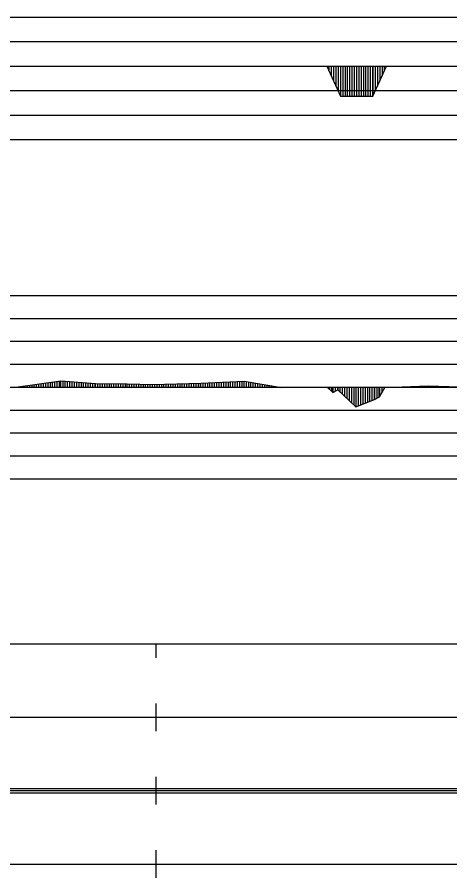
# Model space of a CAD drawing. Extents: x 2 to 10148, y 0 to 380.
# Drawn here: x 2683.4 to 2730.6, y 188.5 to 282.3 of the extents above; entities that cross this region are included whole.
import ezdxf

# ---------------------------------------------------------------- set-up
doc = ezdxf.new("R2010")
doc.units = 0
for name, color, linetype in [('POSUN_CARA', 7, 'Continuous'), ('POSUN_RASTR', 7, 'Continuous'), ('RYCHL_RASTR', 7, 'Continuous'), ('ZRYCHL_CARA', 7, 'Continuous'), ('ZRYCHL_RASTR', 7, 'Continuous')]:
    doc.layers.add(name, color=color, linetype=linetype)

msp = doc.modelspace()

# ---------------------------------------------------------------- linework, layer by layer
at = {"layer": 'POSUN_CARA'}
for p, q in [((2683.276, 241.998), (2688.156, 242.688)), ((2684.026, 242), (2684.026, 242.104)), ((2684.276, 242), (2684.276, 242.139)), ((2684.526, 242), (2684.526, 242.175)), ((2684.776, 242), (2684.776, 242.21)), ((2685.026, 242), (2685.026, 242.245)), ((2685.276, 242), (2685.276, 242.281)), ((2685.526, 242), (2685.526, 242.316)), ((2685.776, 242), (2685.776, 242.351)), ((2686.026, 242), (2686.026, 242.387)), ((2686.276, 242), (2686.276, 242.422)), ((2686.526, 242), (2686.526, 242.457)), ((2686.776, 242), (2686.776, 242.493)), ((2687.026, 242), (2687.026, 242.528)), ((2687.276, 242), (2687.276, 242.563)), ((2687.526, 242), (2687.526, 242.599)), ((2687.776, 242), (2687.776, 242.634)), ((2688.026, 242), (2688.026, 242.669)), ((2688.156, 242.688), (2691.958, 242.402)), ((2688.156, 242), (2688.156, 242.688)), ((2688.406, 242), (2688.406, 242.669)), ((2688.656, 242), (2688.656, 242.65)), ((2688.906, 242), (2688.906, 242.631)), ((2689.156, 242), (2689.156, 242.613)), ((2689.406, 242), (2689.406, 242.594)), ((2689.656, 242), (2689.656, 242.575)), ((2689.906, 242), (2689.906, 242.556)), ((2690.156, 242), (2690.156, 242.538)), ((2690.406, 242), (2690.406, 242.519)), ((2690.656, 242), (2690.656, 242.5)), ((2690.906, 242), (2690.906, 242.481)), ((2691.156, 242), (2691.156, 242.462)), ((2691.406, 242), (2691.406, 242.444)), ((2691.656, 242), (2691.656, 242.425)), ((2691.906, 242), (2691.906, 242.406)), ((2691.958, 242.402), (2695.418, 242.342)), ((2691.958, 242), (2691.958, 242.402)), ((2692.208, 242), (2692.208, 242.398)), ((2692.458, 242), (2692.458, 242.393)), ((2692.708, 242), (2692.708, 242.389)), ((2692.958, 242), (2692.958, 242.385)), ((2693.208, 242), (2693.208, 242.38)), ((2693.458, 242), (2693.458, 242.376)), ((2693.708, 242), (2693.708, 242.372)), ((2693.958, 242), (2693.958, 242.367)), ((2694.208, 242), (2694.208, 242.363)), ((2694.458, 242), (2694.458, 242.358)), ((2694.708, 242), (2694.708, 242.354)), ((2694.958, 242), (2694.958, 242.35)), ((2695.208, 242), (2695.208, 242.345)), ((2695.418, 242.342), (2698.165, 242.288)), ((2695.418, 242), (2695.418, 242.342)), ((2695.668, 242), (2695.668, 242.337)), ((2695.918, 242), (2695.918, 242.332)), ((2696.168, 242), (2696.168, 242.327)), ((2696.418, 242), (2696.418, 242.322)), ((2696.668, 242), (2696.668, 242.317)), ((2696.918, 242), (2696.918, 242.312)), ((2697.168, 242), (2697.168, 242.307)), ((2697.418, 242), (2697.418, 242.302)), ((2697.668, 242), (2697.668, 242.297)), ((2697.918, 242), (2697.918, 242.293)), ((2698.165, 242.288), (2703.434, 242.434)), ((2698.165, 242), (2698.165, 242.288)), ((2698.415, 242), (2698.415, 242.295)), ((2698.665, 242), (2698.665, 242.302)), ((2698.915, 242), (2698.915, 242.309)), ((2699.165, 242), (2699.165, 242.316)), ((2699.415, 242), (2699.415, 242.322)), ((2699.665, 242), (2699.665, 242.329)), ((2699.915, 242), (2699.915, 242.336)), ((2700.165, 242), (2700.165, 242.343)), ((2700.415, 242), (2700.415, 242.35)), ((2700.665, 242), (2700.665, 242.357)), ((2700.915, 242), (2700.915, 242.364)), ((2701.165, 242), (2701.165, 242.371)), ((2701.415, 242), (2701.415, 242.378)), ((2701.665, 242), (2701.665, 242.385)), ((2701.915, 242), (2701.915, 242.392)), ((2702.165, 242), (2702.165, 242.399)), ((2702.415, 242), (2702.415, 242.406)), ((2702.665, 242), (2702.665, 242.413)), ((2702.915, 242), (2702.915, 242.42)), ((2703.165, 242), (2703.165, 242.427)), ((2703.415, 242), (2703.415, 242.434)), ((2703.434, 242.434), (2708.154, 242.663)), ((2703.434, 242), (2703.434, 242.434)), ((2703.684, 242), (2703.684, 242.446)), ((2703.934, 242), (2703.934, 242.458)), ((2704.184, 242), (2704.184, 242.471)), ((2704.434, 242), (2704.434, 242.483)), ((2704.684, 242), (2704.684, 242.495)), ((2704.934, 242), (2704.934, 242.507)), ((2705.184, 242), (2705.184, 242.519)), ((2705.434, 242), (2705.434, 242.531)), ((2705.684, 242), (2705.684, 242.543)), ((2705.934, 242), (2705.934, 242.556)), ((2706.184, 242), (2706.184, 242.568)), ((2706.434, 242), (2706.434, 242.58)), ((2706.684, 242), (2706.684, 242.592)), ((2706.934, 242), (2706.934, 242.604)), ((2707.184, 242), (2707.184, 242.616)), ((2707.434, 242), (2707.434, 242.628)), ((2707.684, 242), (2707.684, 242.64)), ((2707.934, 242), (2707.934, 242.653)), ((2708.154, 242.663), (2712.236, 241.949)), ((2708.154, 242), (2708.154, 242.663)), ((2708.404, 242), (2708.404, 242.62)), ((2708.654, 242), (2708.654, 242.576)), ((2708.904, 242), (2708.904, 242.532)), ((2709.154, 242), (2709.154, 242.488)), ((2709.404, 242), (2709.404, 242.445)), ((2709.654, 242), (2709.654, 242.401)), ((2709.904, 242), (2709.904, 242.357)), ((2710.154, 242), (2710.154, 242.313)), ((2710.404, 242), (2710.404, 242.269)), ((2710.654, 242), (2710.654, 242.226)), ((2710.904, 242), (2710.904, 242.182)), ((2711.154, 242), (2711.154, 242.138)), ((2711.404, 242), (2711.404, 242.094)), ((2723.512, 241.97), (2728.209, 242.132)), ((2727.012, 242), (2727.012, 242.091)), ((2727.262, 242), (2727.262, 242.099)), ((2727.512, 242), (2727.512, 242.108)), ((2727.762, 242), (2727.762, 242.117)), ((2728.012, 242), (2728.012, 242.125)), ((2728.209, 242.132), (2732.929, 241.993)), ((2728.209, 242), (2728.209, 242.132)), ((2728.459, 242), (2728.459, 242.125)), ((2728.709, 242), (2728.709, 242.117)), ((2728.959, 242), (2728.959, 242.11)), ((2729.209, 242), (2729.209, 242.102)), ((2729.459, 242), (2729.459, 242.095)), ((2683.526, 242), (2683.526, 242.033)), ((2683.776, 242), (2683.776, 242.069)), ((2711.654, 242), (2711.654, 242.051)), ((2711.904, 242), (2711.904, 242.007)), ((2712.154, 242), (2712.154, 241.963)), ((2712.236, 242), (2712.236, 241.949)), ((2712.236, 241.949), (2717.199, 241.997)), ((2712.486, 242), (2712.486, 241.951)), ((2712.736, 242), (2712.736, 241.954)), ((2712.986, 242), (2712.986, 241.956)), ((2713.236, 242), (2713.236, 241.958)), ((2713.486, 242), (2713.486, 241.961)), ((2713.736, 242), (2713.736, 241.963)), ((2713.986, 242), (2713.986, 241.966)), ((2714.236, 242), (2714.236, 241.968)), ((2714.486, 242), (2714.486, 241.971)), ((2714.736, 242), (2714.736, 241.973)), ((2714.986, 242), (2714.986, 241.976)), ((2715.236, 242), (2715.236, 241.978)), ((2715.486, 242), (2715.486, 241.98)), ((2715.736, 242), (2715.736, 241.983)), ((2715.986, 242), (2715.986, 241.985)), ((2716.236, 242), (2716.236, 241.988)), ((2716.486, 242), (2716.486, 241.99)), ((2716.736, 242), (2716.736, 241.993)), ((2716.986, 242), (2716.986, 241.995)), ((2717.199, 242), (2717.199, 241.997)), ((2717.199, 241.997), (2717.826, 241.403)), ((2717.449, 242), (2717.449, 241.76)), ((2717.699, 242), (2717.699, 241.523)), ((2717.826, 242), (2717.826, 241.403)), ((2717.826, 241.403), (2718.36, 241.688)), ((2718.076, 242), (2718.076, 241.536)), ((2718.326, 242), (2718.326, 241.67)), ((2718.36, 242), (2718.36, 241.688)), ((2718.36, 241.688), (2720.345, 239.85)), ((2718.61, 242), (2718.61, 241.457)), ((2718.86, 242), (2718.86, 241.225)), ((2719.11, 242), (2719.11, 240.994)), ((2719.36, 242), (2719.36, 240.762)), ((2719.61, 242), (2719.61, 240.531)), ((2719.86, 242), (2719.86, 240.299)), ((2720.11, 242), (2720.11, 240.068)), ((2720.345, 242), (2720.345, 239.85)), ((2720.595, 242), (2720.595, 239.95)), ((2720.845, 242), (2720.845, 240.05)), ((2721.095, 242), (2721.095, 240.149)), ((2721.345, 242), (2721.345, 240.249)), ((2721.595, 242), (2721.595, 240.349)), ((2721.845, 242), (2721.845, 240.448)), ((2722.095, 242), (2722.095, 240.548)), ((2722.345, 242), (2722.345, 240.648)), ((2722.362, 242), (2722.362, 240.655)), ((2722.612, 242), (2722.612, 240.773)), ((2722.862, 242), (2722.862, 240.892)), ((2722.929, 242), (2722.929, 240.924)), ((2722.929, 240.924), (2723.512, 241.97)), ((2723.179, 242), (2723.179, 241.372)), ((2723.429, 242), (2723.429, 241.82)), ((2723.512, 242), (2723.512, 241.97)), ((2723.762, 242), (2723.762, 241.978)), ((2724.012, 242), (2724.012, 241.987)), ((2724.262, 242), (2724.262, 241.996)), ((2724.512, 242), (2724.512, 242.004)), ((2724.762, 242), (2724.762, 242.013)), ((2725.012, 242), (2725.012, 242.022)), ((2725.262, 242), (2725.262, 242.03)), ((2725.512, 242), (2725.512, 242.039)), ((2725.762, 242), (2725.762, 242.048)), ((2726.012, 242), (2726.012, 242.056)), ((2726.262, 242), (2726.262, 242.065)), ((2726.512, 242), (2726.512, 242.073)), ((2726.762, 242), (2726.762, 242.082)), ((2729.709, 242), (2729.709, 242.088)), ((2729.959, 242), (2729.959, 242.08)), ((2730.209, 242), (2730.209, 242.073)), ((2730.459, 242), (2730.459, 242.066)), ((2720.345, 239.85), (2722.362, 240.655)), ((2722.362, 240.655), (2722.929, 240.924))]:
    msp.add_line(p, q, dxfattribs=at)
at = {"layer": 'POSUN_RASTR'}
for p, q in [((2632, 252), (2828, 252)), ((2632, 249.5), (2828, 249.5)), ((2632, 247), (2828, 247)), ((2632, 244.5), (2828, 244.5)), ((2328.7, 242), (3155.543, 242)), ((2632, 239.5), (2828, 239.5)), ((2632, 237), (2828, 237)), ((2632, 234.5), (2828, 234.5)), ((2632, 232), (2828, 232))]:
    msp.add_line(p, q, dxfattribs=at)
at = {"layer": 'RYCHL_RASTR'}
for p, q in [((2328.7, 214), (3155.543, 214)), ((2698.554, 212.5), (2698.554, 214)), ((2698.554, 204.5), (2698.554, 207.5)), ((2328.7, 206), (3155.543, 206)), ((2698.554, 196.5), (2698.554, 199.5)), ((2328.7, 198.25), (3155.543, 198.25)), ((2328.7, 198), (3155.543, 198)), ((2328.7, 197.75), (3155.543, 197.75)), ((2698.554, 188.5), (2698.554, 191.5)), ((2328.7, 190), (3155.543, 190))]:
    msp.add_line(p, q, dxfattribs=at)
at = {"layer": 'ZRYCHL_CARA'}
for p, q in [((2328.7, 277), (3155.543, 277)), ((2717.159, 277), (2718.659, 273.718)), ((2717.409, 277), (2717.409, 276.453)), ((2717.659, 277), (2717.659, 275.906)), ((2717.909, 277), (2717.909, 275.359)), ((2718.159, 277), (2718.159, 274.812)), ((2718.409, 277), (2718.409, 274.265)), ((2718.659, 277), (2718.659, 273.718)), ((2718.909, 277), (2718.909, 273.718)), ((2719.159, 277), (2719.159, 273.718)), ((2719.409, 277), (2719.409, 273.718)), ((2719.659, 277), (2719.659, 273.718)), ((2719.909, 277), (2719.909, 273.718)), ((2720.159, 277), (2720.159, 273.718)), ((2720.409, 277), (2720.409, 273.718)), ((2720.659, 277), (2720.659, 273.718)), ((2720.909, 277), (2720.909, 273.718)), ((2721.159, 277), (2721.159, 273.718)), ((2721.409, 277), (2721.409, 273.718)), ((2721.659, 277), (2721.659, 273.718)), ((2721.909, 277), (2721.909, 273.718)), ((2722.159, 277), (2722.159, 273.718)), ((2722.196, 277), (2722.196, 273.718)), ((2722.196, 273.718), (2723.696, 277)), ((2722.446, 277), (2722.446, 274.265)), ((2722.696, 277), (2722.696, 274.812)), ((2722.946, 277), (2722.946, 275.359)), ((2723.196, 277), (2723.196, 275.906)), ((2723.446, 277), (2723.446, 276.453)), ((2718.659, 273.718), (2722.196, 273.718))]:
    msp.add_line(p, q, dxfattribs=at)
at = {"layer": 'ZRYCHL_RASTR'}
for p, q in [((2632, 282.333), (2828, 282.333)), ((2632, 279.667), (2828, 279.667)), ((2632, 274.333), (2828, 274.333)), ((2632, 271.667), (2828, 271.667)), ((2632, 269), (2828, 269))]:
    msp.add_line(p, q, dxfattribs=at)

doc.saveas('drawing.dxf')
